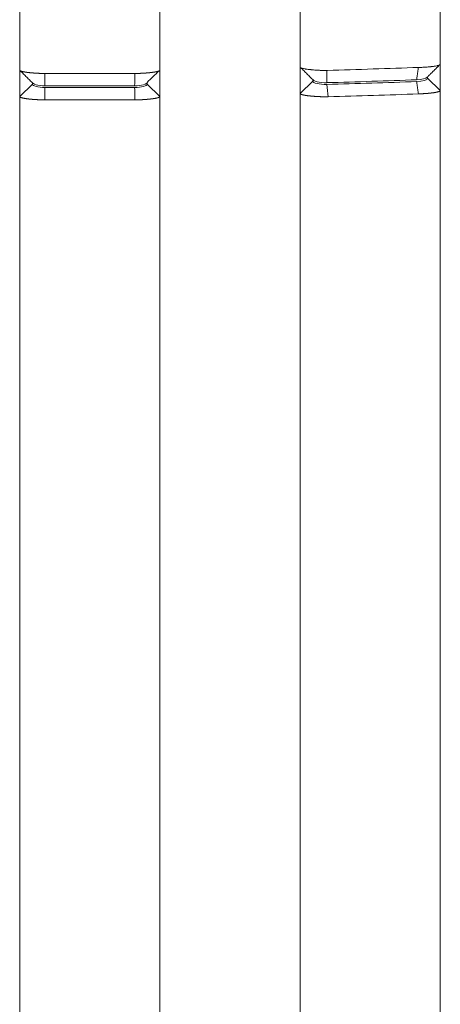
# Model space of a CAD drawing. Header units: millimetres. Extents: x 25069 to 61396, y 8621 to 21558.
# Tile 342 of 656: x 38324 to 38341, y 15861 to 15900. Entities that reach past the tile are written whole.
import ezdxf

# ---------------------------------------------------------------- set-up
doc = ezdxf.new("R2010")
doc.units = ezdxf.units.MM
doc.layers.add('10', color=7, linetype='Continuous')

msp = doc.modelspace()

# ---------------------------------------------------------------- linework, layer by layer
at = {"layer": '10', "color": 7, "linetype": 'Continuous', "lineweight": 18}
for p, q in [((38324.299, 15897.865), (38324.299, 15970.632)), ((38329.799, 15970.632), (38329.799, 15897.865)), ((38335.299, 15897.987), (38335.299, 15970.632)), ((38340.799, 15970.632), (38340.799, 15898.1)), ((38324.299, 15897.804), (38324.299, 15897.866)), ((38335.299, 15896.951), (38335.299, 15897.987)), ((38340.799, 15898.1), (38340.799, 15897.065)), ((38335.799, 15897.434), (38335.299, 15896.951)), ((38335.799, 15897.504), (38335.799, 15897.434)), ((38340.299, 15897.548), (38340.299, 15897.599)), ((38340.299, 15897.548), (38340.799, 15897.065)), ((38324.299, 15896.83), (38324.799, 15897.313)), ((38324.799, 15897.365), (38324.799, 15897.313)), ((38329.299, 15897.313), (38329.299, 15897.383)), ((38329.299, 15897.313), (38329.799, 15896.83)), ((38340.799, 15897.065), (38340.799, 15779.732)), ((38324.299, 15896.83), (38324.299, 15896.9)), ((38324.299, 15779.732), (38324.299, 15896.83)), ((38329.799, 15896.9), (38329.799, 15896.83)), ((38329.799, 15896.83), (38329.799, 15779.732)), ((38335.299, 15779.732), (38335.299, 15896.951))]:
    msp.add_line(p, q, dxfattribs=at)
at = {"layer": '10', "color": 7, "linetype": 'Continuous', "lineweight": 13}
for p, q in [((38324.299, 15772.732), (38324.299, 15899.765)), ((38329.799, 15772.732), (38329.799, 15899.765)), ((38335.299, 15772.732), (38335.299, 15899.765)), ((38340.799, 15772.732), (38340.799, 15899.765))]:
    msp.add_line(p, q, dxfattribs=at)
at = {"layer": '10', "color": 7, "linetype": 'Continuous', "lineweight": 18}
for centre, major_axis, start_param, end_param in [((38327.008, 15920.358), (89.305, 0), 4.817157, 4.856909), ((38327.028, 15920.214), (-89.019, 0), 1.675672, 1.715553), ((38327.049, 15920.322), (89.168, 0), 4.692638, 4.732141), ((38327.049, 15920.179), (-88.882, 0), 1.550981, 1.590611)]:
    msp.add_ellipse(centre, major_axis=major_axis, ratio=0.258819, start_param=start_param, end_param=end_param, dxfattribs=at)
for points, knots in [([(38324.299, 15897.865), (38324.299, 15897.864), (38324.299, 15897.862), (38324.3, 15897.858), (38324.302, 15897.855), (38324.305, 15897.852), (38324.308, 15897.848), (38324.311, 15897.845), (38324.316, 15897.842), (38324.321, 15897.838), (38324.326, 15897.835), (38324.332, 15897.832), (38324.339, 15897.829), (38324.346, 15897.826), (38324.354, 15897.823), (38324.363, 15897.82), (38324.371, 15897.817), (38324.381, 15897.814), (38324.391, 15897.811), (38324.401, 15897.809), (38324.412, 15897.806), (38324.423, 15897.803), (38324.434, 15897.801), (38324.446, 15897.798), (38324.458, 15897.796), (38324.471, 15897.793), (38324.484, 15897.791), (38324.497, 15897.789), (38324.511, 15897.786), (38324.525, 15897.784), (38324.539, 15897.782), (38324.554, 15897.78), (38324.568, 15897.777), (38324.583, 15897.775), (38324.599, 15897.773), (38324.614, 15897.771), (38324.63, 15897.769), (38324.645, 15897.768), (38324.661, 15897.766), (38324.677, 15897.764), (38324.693, 15897.762), (38324.71, 15897.76), (38324.726, 15897.759), (38324.743, 15897.757), (38324.759, 15897.756), (38324.776, 15897.754), (38324.793, 15897.753), (38324.81, 15897.751), (38324.827, 15897.75), (38324.843, 15897.749), (38324.86, 15897.747), (38324.877, 15897.746), (38324.894, 15897.745), (38324.911, 15897.744), (38324.928, 15897.743), (38324.945, 15897.742), (38324.962, 15897.741), (38324.979, 15897.74), (38324.995, 15897.739), (38325.012, 15897.738), (38325.029, 15897.737), (38325.045, 15897.737), (38325.062, 15897.736), (38325.078, 15897.735), (38325.094, 15897.735), (38325.11, 15897.734), (38325.126, 15897.734), (38325.142, 15897.733), (38325.158, 15897.733), (38325.174, 15897.733), (38325.189, 15897.732), (38325.205, 15897.732), (38325.22, 15897.732), (38325.235, 15897.732), (38325.25, 15897.732), (38325.265, 15897.732), (38325.275, 15897.732), (38325.28, 15897.732)], [0, 0, 0, 0, 0.017264, 0.03442, 0.05147, 0.068413, 0.085249, 0.101979, 0.118602, 0.135118, 0.151527, 0.167829, 0.184025, 0.200115, 0.216097, 0.231973, 0.247743, 0.263405, 0.278962, 0.294411, 0.309755, 0.324991, 0.340122, 0.355145, 0.370063, 0.384874, 0.399579, 0.414177, 0.428669, 0.443055, 0.457334, 0.471507, 0.485575, 0.499535, 0.51339, 0.527139, 0.540782, 0.554318, 0.567749, 0.581073, 0.594292, 0.607405, 0.620411, 0.633313, 0.646108, 0.658797, 0.671381, 0.683859, 0.696232, 0.708499, 0.72066, 0.732716, 0.744667, 0.756512, 0.768252, 0.779886, 0.791416, 0.80284, 0.814159, 0.825373, 0.836482, 0.847486, 0.858385, 0.869179, 0.879869, 0.890453, 0.900934, 0.911309, 0.921581, 0.931748, 0.94181, 0.951768, 0.961623, 0.971373, 0.981019, 0.990561, 1, 1, 1, 1]), ([(38328.818, 15897.732), (38328.821, 15897.732), (38328.827, 15897.732), (38328.835, 15897.732), (38328.843, 15897.732), (38328.852, 15897.732), (38328.86, 15897.732), (38328.869, 15897.732), (38328.878, 15897.732), (38328.886, 15897.732), (38328.895, 15897.732), (38328.904, 15897.732), (38328.913, 15897.732), (38328.921, 15897.733), (38328.93, 15897.733), (38328.939, 15897.733), (38328.948, 15897.733), (38328.957, 15897.733), (38328.966, 15897.734), (38328.975, 15897.734), (38328.985, 15897.734), (38328.994, 15897.734), (38329.003, 15897.735), (38329.012, 15897.735), (38329.021, 15897.735), (38329.031, 15897.736), (38329.04, 15897.736), (38329.049, 15897.737), (38329.059, 15897.737), (38329.068, 15897.737), (38329.078, 15897.738), (38329.087, 15897.738), (38329.096, 15897.739), (38329.106, 15897.739), (38329.115, 15897.74), (38329.125, 15897.74), (38329.135, 15897.741), (38329.144, 15897.741), (38329.154, 15897.742), (38329.163, 15897.742), (38329.173, 15897.743), (38329.182, 15897.744), (38329.192, 15897.744), (38329.202, 15897.745), (38329.211, 15897.746), (38329.221, 15897.746), (38329.231, 15897.747), (38329.24, 15897.748), (38329.25, 15897.748), (38329.259, 15897.749), (38329.269, 15897.75), (38329.279, 15897.751), (38329.288, 15897.751), (38329.298, 15897.752), (38329.307, 15897.753), (38329.317, 15897.754), (38329.326, 15897.755), (38329.336, 15897.755), (38329.345, 15897.756), (38329.355, 15897.757), (38329.364, 15897.758), (38329.373, 15897.759), (38329.383, 15897.76), (38329.392, 15897.761), (38329.401, 15897.762), (38329.411, 15897.763), (38329.42, 15897.764), (38329.429, 15897.765), (38329.438, 15897.766), (38329.447, 15897.767), (38329.456, 15897.768), (38329.465, 15897.769), (38329.474, 15897.77), (38329.483, 15897.771), (38329.492, 15897.772), (38329.5, 15897.773), (38329.509, 15897.775), (38329.518, 15897.776), (38329.526, 15897.777), (38329.534, 15897.778), (38329.543, 15897.779), (38329.551, 15897.781), (38329.559, 15897.782), (38329.567, 15897.783), (38329.575, 15897.784), (38329.583, 15897.786), (38329.591, 15897.787), (38329.599, 15897.788), (38329.607, 15897.79), (38329.614, 15897.791), (38329.622, 15897.792), (38329.629, 15897.794), (38329.636, 15897.795), (38329.643, 15897.796), (38329.65, 15897.798), (38329.657, 15897.799), (38329.664, 15897.801), (38329.67, 15897.802), (38329.677, 15897.804), (38329.683, 15897.805), (38329.689, 15897.807), (38329.695, 15897.808), (38329.701, 15897.81), (38329.707, 15897.811), (38329.713, 15897.813), (38329.718, 15897.815), (38329.724, 15897.816), (38329.729, 15897.818), (38329.734, 15897.819), (38329.739, 15897.821), (38329.743, 15897.823), (38329.748, 15897.824), (38329.752, 15897.826), (38329.756, 15897.828), (38329.76, 15897.83), (38329.764, 15897.831), (38329.768, 15897.833), (38329.771, 15897.835), (38329.775, 15897.837), (38329.778, 15897.838), (38329.781, 15897.84), (38329.783, 15897.842), (38329.786, 15897.844), (38329.788, 15897.846), (38329.79, 15897.848), (38329.792, 15897.85), (38329.794, 15897.852), (38329.795, 15897.854), (38329.796, 15897.855), (38329.797, 15897.857), (38329.798, 15897.859), (38329.799, 15897.861), (38329.799, 15897.863), (38329.799, 15897.865), (38329.799, 15897.865)], [0, 0, 0, 0, 0.00535, 0.010734, 0.016151, 0.021601, 0.027085, 0.032603, 0.038154, 0.043739, 0.049358, 0.05501, 0.060695, 0.066415, 0.072168, 0.077954, 0.083775, 0.089629, 0.095517, 0.101438, 0.107394, 0.113383, 0.119406, 0.125462, 0.131553, 0.137677, 0.143835, 0.150027, 0.156253, 0.162513, 0.168806, 0.175134, 0.181495, 0.18789, 0.19432, 0.200783, 0.20728, 0.213811, 0.220376, 0.226975, 0.233608, 0.240275, 0.246975, 0.25371, 0.260479, 0.267282, 0.274119, 0.28099, 0.287896, 0.294835, 0.301808, 0.308815, 0.315857, 0.322932, 0.330042, 0.337186, 0.344364, 0.351576, 0.358822, 0.366102, 0.373416, 0.380765, 0.388148, 0.395565, 0.403016, 0.410501, 0.418021, 0.425574, 0.433162, 0.440784, 0.44844, 0.456131, 0.463856, 0.471615, 0.479408, 0.487236, 0.495097, 0.502993, 0.510924, 0.518888, 0.526887, 0.53492, 0.542987, 0.551089, 0.559225, 0.567395, 0.5756, 0.583839, 0.592112, 0.60042, 0.608762, 0.617138, 0.625548, 0.633993, 0.642473, 0.650986, 0.659534, 0.668117, 0.676733, 0.685384, 0.69407, 0.70279, 0.711544, 0.720332, 0.729155, 0.738013, 0.746905, 0.755831, 0.764791, 0.773786, 0.782816, 0.79188, 0.800978, 0.810111, 0.819278, 0.828479, 0.837715, 0.846986, 0.856291, 0.86563, 0.875004, 0.884412, 0.893855, 0.903332, 0.912844, 0.92239, 0.93197, 0.941585, 0.951235, 0.960919, 0.970638, 0.980391, 0.990178, 1, 1, 1, 1]), ([(38335.299, 15897.987), (38335.299, 15897.975), (38335.306, 15897.965), (38335.327, 15897.952), (38335.335, 15897.948), (38335.351, 15897.942), (38335.357, 15897.939), (38335.369, 15897.936), (38335.375, 15897.934), (38335.409, 15897.924), (38335.443, 15897.917), (38335.492, 15897.909), (38335.502, 15897.907), (38335.524, 15897.904), (38335.535, 15897.902), (38335.569, 15897.897), (38335.616, 15897.891), (38335.669, 15897.885), (38335.71, 15897.881), (38335.724, 15897.879), (38335.752, 15897.876), (38335.767, 15897.875), (38335.841, 15897.868), (38335.903, 15897.863), (38335.999, 15897.857), (38336.032, 15897.856), (38336.083, 15897.853), (38336.1, 15897.853), (38336.134, 15897.852), (38336.151, 15897.851), (38336.202, 15897.85), (38336.237, 15897.85), (38336.288, 15897.85), (38336.306, 15897.851), (38336.34, 15897.851), (38336.358, 15897.852), (38336.375, 15897.852)], [0, 0, 0, 0, 0.125, 0.125, 0.1875, 0.1875, 0.21875, 0.21875, 0.25, 0.25, 0.375, 0.375, 0.40625, 0.40625, 0.4375, 0.4375, 0.5, 0.5625, 0.5625, 0.59375, 0.59375, 0.625, 0.625, 0.75, 0.75, 0.8125, 0.8125, 0.84375, 0.84375, 0.875, 0.875, 0.9375, 0.9375, 0.96875, 0.96875, 1, 1, 1, 1]), ([(38339.938, 15897.968), (38339.953, 15897.968), (38339.968, 15897.968), (38339.998, 15897.968), (38340.042, 15897.969), (38340.114, 15897.971), (38340.17, 15897.974), (38340.225, 15897.978), (38340.252, 15897.98), (38340.331, 15897.986), (38340.38, 15897.991), (38340.438, 15897.998), (38340.45, 15897.999), (38340.472, 15898.002), (38340.483, 15898.004), (38340.516, 15898.008), (38340.536, 15898.011), (38340.595, 15898.02), (38340.629, 15898.026), (38340.667, 15898.034), (38340.675, 15898.036), (38340.689, 15898.039), (38340.709, 15898.044), (38340.738, 15898.053), (38340.756, 15898.06), (38340.772, 15898.067), (38340.778, 15898.071), (38340.794, 15898.083), (38340.799, 15898.091), (38340.799, 15898.1)], [0, 0, 0, 0, 0.03125, 0.03125, 0.0625, 0.125, 0.1875, 0.1875, 0.25, 0.25, 0.375, 0.375, 0.40625, 0.40625, 0.4375, 0.4375, 0.5, 0.5, 0.625, 0.625, 0.65625, 0.65625, 0.6875, 0.75, 0.8125, 0.8125, 0.875, 0.875, 1, 1, 1, 1]), ([(38340.799, 15897.065), (38340.799, 15897.064), (38340.799, 15897.063), (38340.799, 15897.061), (38340.798, 15897.059), (38340.797, 15897.057), (38340.796, 15897.055), (38340.795, 15897.053), (38340.793, 15897.051), (38340.792, 15897.049), (38340.79, 15897.047), (38340.787, 15897.045), (38340.785, 15897.043), (38340.782, 15897.041), (38340.78, 15897.039), (38340.777, 15897.037), (38340.773, 15897.035), (38340.77, 15897.033), (38340.766, 15897.032), (38340.762, 15897.03), (38340.758, 15897.028), (38340.754, 15897.026), (38340.75, 15897.025), (38340.745, 15897.023), (38340.741, 15897.021), (38340.736, 15897.019), (38340.731, 15897.018), (38340.726, 15897.016), (38340.72, 15897.014), (38340.715, 15897.013), (38340.709, 15897.011), (38340.703, 15897.009), (38340.697, 15897.008), (38340.691, 15897.006), (38340.685, 15897.005), (38340.678, 15897.003), (38340.672, 15897.002), (38340.665, 15897), (38340.658, 15896.999), (38340.651, 15896.997), (38340.644, 15896.996), (38340.637, 15896.994), (38340.63, 15896.993), (38340.623, 15896.991), (38340.615, 15896.99), (38340.608, 15896.989), (38340.6, 15896.987), (38340.592, 15896.986), (38340.584, 15896.985), (38340.576, 15896.983), (38340.568, 15896.982), (38340.56, 15896.981), (38340.552, 15896.979), (38340.544, 15896.978), (38340.535, 15896.977), (38340.527, 15896.976), (38340.518, 15896.975), (38340.51, 15896.973), (38340.501, 15896.972), (38340.492, 15896.971), (38340.484, 15896.97), (38340.475, 15896.969), (38340.466, 15896.968), (38340.457, 15896.967), (38340.448, 15896.966), (38340.439, 15896.965), (38340.43, 15896.964), (38340.421, 15896.962), (38340.412, 15896.961), (38340.402, 15896.961), (38340.393, 15896.96), (38340.384, 15896.959), (38340.375, 15896.958), (38340.366, 15896.957), (38340.356, 15896.956), (38340.347, 15896.955), (38340.338, 15896.954), (38340.328, 15896.953), (38340.319, 15896.952), (38340.31, 15896.952), (38340.3, 15896.951), (38340.291, 15896.95), (38340.281, 15896.949), (38340.272, 15896.948), (38340.263, 15896.948), (38340.253, 15896.947), (38340.244, 15896.946), (38340.234, 15896.946), (38340.225, 15896.945), (38340.216, 15896.944), (38340.206, 15896.944), (38340.197, 15896.943), (38340.188, 15896.942), (38340.178, 15896.942), (38340.169, 15896.941), (38340.16, 15896.941), (38340.151, 15896.94), (38340.141, 15896.94), (38340.132, 15896.939), (38340.123, 15896.939), (38340.114, 15896.938), (38340.105, 15896.938), (38340.096, 15896.937), (38340.087, 15896.937), (38340.078, 15896.936), (38340.069, 15896.936), (38340.06, 15896.936), (38340.051, 15896.935), (38340.042, 15896.935), (38340.033, 15896.935), (38340.024, 15896.934), (38340.015, 15896.934), (38340.007, 15896.934), (38339.998, 15896.934), (38339.989, 15896.933), (38339.981, 15896.933), (38339.972, 15896.933), (38339.964, 15896.933), (38339.955, 15896.933), (38339.947, 15896.932), (38339.941, 15896.932), (38339.938, 15896.932)], [0, 0, 0, 0, 0.010955, 0.021866, 0.032734, 0.043559, 0.05434, 0.065078, 0.075772, 0.086423, 0.097031, 0.107595, 0.118116, 0.128593, 0.139027, 0.149418, 0.159765, 0.170069, 0.180329, 0.190546, 0.20072, 0.21085, 0.220937, 0.23098, 0.24098, 0.250937, 0.260851, 0.270721, 0.280548, 0.290331, 0.300071, 0.309768, 0.319421, 0.329031, 0.338598, 0.348122, 0.357602, 0.367039, 0.376432, 0.385783, 0.39509, 0.404353, 0.413574, 0.422751, 0.431885, 0.440975, 0.450023, 0.459027, 0.467988, 0.476905, 0.48578, 0.494611, 0.503399, 0.512143, 0.520845, 0.529503, 0.538118, 0.54669, 0.555219, 0.563704, 0.572147, 0.580546, 0.588902, 0.597215, 0.605484, 0.613711, 0.621894, 0.630035, 0.638132, 0.646186, 0.654197, 0.662165, 0.670089, 0.677971, 0.68581, 0.693605, 0.701358, 0.709067, 0.716734, 0.724357, 0.731937, 0.739475, 0.746969, 0.75442, 0.761829, 0.769194, 0.776517, 0.783796, 0.791033, 0.798226, 0.805377, 0.812485, 0.819549, 0.826571, 0.83355, 0.840487, 0.84738, 0.854231, 0.861038, 0.867803, 0.874525, 0.881205, 0.887841, 0.894435, 0.900986, 0.907494, 0.91396, 0.920382, 0.926762, 0.9331, 0.939395, 0.945647, 0.951856, 0.958023, 0.964148, 0.970229, 0.976269, 0.982265, 0.988219, 0.994131, 1, 1, 1, 1]), ([(38325.28, 15896.696), (38325.275, 15896.696), (38325.265, 15896.696), (38325.25, 15896.696), (38325.235, 15896.696), (38325.22, 15896.697), (38325.205, 15896.697), (38325.189, 15896.697), (38325.174, 15896.697), (38325.158, 15896.698), (38325.142, 15896.698), (38325.126, 15896.699), (38325.11, 15896.699), (38325.094, 15896.7), (38325.078, 15896.7), (38325.062, 15896.701), (38325.045, 15896.701), (38325.029, 15896.702), (38325.012, 15896.703), (38324.995, 15896.704), (38324.979, 15896.705), (38324.962, 15896.706), (38324.945, 15896.707), (38324.928, 15896.708), (38324.911, 15896.709), (38324.894, 15896.71), (38324.877, 15896.711), (38324.86, 15896.712), (38324.843, 15896.713), (38324.827, 15896.715), (38324.81, 15896.716), (38324.793, 15896.717), (38324.776, 15896.719), (38324.759, 15896.72), (38324.743, 15896.722), (38324.726, 15896.724), (38324.71, 15896.725), (38324.693, 15896.727), (38324.677, 15896.729), (38324.661, 15896.73), (38324.645, 15896.732), (38324.63, 15896.734), (38324.614, 15896.736), (38324.599, 15896.738), (38324.583, 15896.74), (38324.568, 15896.742), (38324.554, 15896.744), (38324.539, 15896.746), (38324.525, 15896.749), (38324.511, 15896.751), (38324.497, 15896.753), (38324.484, 15896.756), (38324.471, 15896.758), (38324.458, 15896.76), (38324.446, 15896.763), (38324.434, 15896.766), (38324.423, 15896.768), (38324.412, 15896.771), (38324.401, 15896.773), (38324.391, 15896.776), (38324.381, 15896.779), (38324.371, 15896.782), (38324.363, 15896.785), (38324.354, 15896.788), (38324.346, 15896.791), (38324.339, 15896.794), (38324.332, 15896.797), (38324.326, 15896.8), (38324.321, 15896.803), (38324.316, 15896.806), (38324.311, 15896.81), (38324.308, 15896.813), (38324.305, 15896.816), (38324.302, 15896.82), (38324.3, 15896.823), (38324.299, 15896.827), (38324.299, 15896.829), (38324.299, 15896.83)], [0, 0, 0, 0, 0.009439, 0.018981, 0.028627, 0.038377, 0.048232, 0.05819, 0.068252, 0.078419, 0.088691, 0.099066, 0.109547, 0.120132, 0.130821, 0.141615, 0.152514, 0.163518, 0.174627, 0.185841, 0.19716, 0.208584, 0.220114, 0.231748, 0.243488, 0.255333, 0.267284, 0.27934, 0.291501, 0.303768, 0.316141, 0.328619, 0.341203, 0.353892, 0.366688, 0.379589, 0.392595, 0.405708, 0.418927, 0.432251, 0.445682, 0.459219, 0.472861, 0.48661, 0.500465, 0.514426, 0.528493, 0.542666, 0.556945, 0.571331, 0.585823, 0.600421, 0.615126, 0.629937, 0.644855, 0.659878, 0.675009, 0.690245, 0.705589, 0.721038, 0.736595, 0.752258, 0.768027, 0.783903, 0.799886, 0.815975, 0.832171, 0.848473, 0.864883, 0.881399, 0.898021, 0.914751, 0.931587, 0.94853, 0.96558, 0.982736, 1, 1, 1, 1]), ([(38329.799, 15896.83), (38329.799, 15896.83), (38329.799, 15896.828), (38329.799, 15896.826), (38329.798, 15896.824), (38329.797, 15896.822), (38329.796, 15896.82), (38329.795, 15896.818), (38329.794, 15896.816), (38329.792, 15896.814), (38329.79, 15896.812), (38329.788, 15896.811), (38329.786, 15896.809), (38329.783, 15896.807), (38329.781, 15896.805), (38329.778, 15896.803), (38329.775, 15896.801), (38329.771, 15896.8), (38329.768, 15896.798), (38329.764, 15896.796), (38329.76, 15896.794), (38329.756, 15896.793), (38329.752, 15896.791), (38329.748, 15896.789), (38329.743, 15896.787), (38329.739, 15896.786), (38329.734, 15896.784), (38329.729, 15896.782), (38329.724, 15896.781), (38329.718, 15896.779), (38329.713, 15896.778), (38329.707, 15896.776), (38329.701, 15896.775), (38329.695, 15896.773), (38329.689, 15896.771), (38329.683, 15896.77), (38329.677, 15896.768), (38329.67, 15896.767), (38329.664, 15896.765), (38329.657, 15896.764), (38329.65, 15896.763), (38329.643, 15896.761), (38329.636, 15896.76), (38329.629, 15896.758), (38329.622, 15896.757), (38329.614, 15896.756), (38329.607, 15896.754), (38329.599, 15896.753), (38329.591, 15896.752), (38329.583, 15896.75), (38329.575, 15896.749), (38329.567, 15896.748), (38329.559, 15896.746), (38329.551, 15896.745), (38329.543, 15896.744), (38329.534, 15896.743), (38329.526, 15896.742), (38329.518, 15896.74), (38329.509, 15896.739), (38329.5, 15896.738), (38329.492, 15896.737), (38329.483, 15896.736), (38329.474, 15896.735), (38329.465, 15896.734), (38329.456, 15896.733), (38329.447, 15896.732), (38329.438, 15896.731), (38329.429, 15896.73), (38329.42, 15896.729), (38329.411, 15896.728), (38329.401, 15896.727), (38329.392, 15896.726), (38329.383, 15896.725), (38329.373, 15896.724), (38329.364, 15896.723), (38329.355, 15896.722), (38329.345, 15896.721), (38329.336, 15896.72), (38329.326, 15896.719), (38329.317, 15896.718), (38329.307, 15896.718), (38329.298, 15896.717), (38329.288, 15896.716), (38329.279, 15896.715), (38329.269, 15896.714), (38329.259, 15896.714), (38329.25, 15896.713), (38329.24, 15896.712), (38329.231, 15896.712), (38329.221, 15896.711), (38329.211, 15896.71), (38329.202, 15896.71), (38329.192, 15896.709), (38329.182, 15896.708), (38329.173, 15896.708), (38329.163, 15896.707), (38329.154, 15896.707), (38329.144, 15896.706), (38329.135, 15896.705), (38329.125, 15896.705), (38329.115, 15896.704), (38329.106, 15896.704), (38329.096, 15896.703), (38329.087, 15896.703), (38329.078, 15896.703), (38329.068, 15896.702), (38329.059, 15896.702), (38329.049, 15896.701), (38329.04, 15896.701), (38329.031, 15896.701), (38329.021, 15896.7), (38329.012, 15896.7), (38329.003, 15896.7), (38328.994, 15896.699), (38328.985, 15896.699), (38328.975, 15896.699), (38328.966, 15896.698), (38328.957, 15896.698), (38328.948, 15896.698), (38328.939, 15896.698), (38328.93, 15896.697), (38328.921, 15896.697), (38328.913, 15896.697), (38328.904, 15896.697), (38328.895, 15896.697), (38328.886, 15896.697), (38328.878, 15896.697), (38328.869, 15896.696), (38328.86, 15896.696), (38328.852, 15896.696), (38328.843, 15896.696), (38328.835, 15896.696), (38328.827, 15896.696), (38328.821, 15896.696), (38328.818, 15896.696)], [0, 0, 0, 0, 0.009822, 0.019609, 0.029362, 0.039081, 0.048765, 0.058415, 0.06803, 0.07761, 0.087156, 0.096668, 0.106145, 0.115588, 0.124996, 0.13437, 0.143709, 0.153014, 0.162285, 0.171521, 0.180722, 0.189889, 0.199022, 0.20812, 0.217184, 0.226214, 0.235209, 0.244169, 0.253095, 0.261987, 0.270845, 0.279668, 0.288456, 0.29721, 0.30593, 0.314616, 0.323267, 0.331883, 0.340466, 0.349014, 0.357527, 0.366007, 0.374452, 0.382862, 0.391238, 0.39958, 0.407888, 0.416161, 0.4244, 0.432605, 0.440775, 0.448911, 0.457013, 0.46508, 0.473113, 0.481112, 0.489076, 0.497007, 0.504903, 0.512764, 0.520592, 0.528385, 0.536144, 0.543869, 0.55156, 0.559216, 0.566838, 0.574426, 0.581979, 0.589499, 0.596984, 0.604435, 0.611852, 0.619235, 0.626584, 0.633898, 0.641178, 0.648424, 0.655636, 0.662814, 0.669958, 0.677068, 0.684143, 0.691185, 0.698192, 0.705165, 0.712104, 0.71901, 0.725881, 0.732718, 0.739521, 0.74629, 0.753025, 0.759725, 0.766392, 0.773025, 0.779624, 0.786189, 0.79272, 0.799217, 0.80568, 0.81211, 0.818505, 0.824866, 0.831194, 0.837487, 0.843747, 0.849973, 0.856165, 0.862323, 0.868447, 0.874538, 0.880594, 0.886617, 0.892606, 0.898562, 0.904483, 0.910371, 0.916225, 0.922046, 0.927832, 0.933585, 0.939305, 0.94499, 0.950642, 0.956261, 0.961846, 0.967397, 0.972915, 0.978399, 0.983849, 0.989266, 0.99465, 1, 1, 1, 1]), ([(38336.4, 15896.818), (38336.395, 15896.818), (38336.384, 15896.818), (38336.368, 15896.818), (38336.352, 15896.817), (38336.335, 15896.817), (38336.318, 15896.817), (38336.301, 15896.817), (38336.284, 15896.817), (38336.267, 15896.818), (38336.25, 15896.818), (38336.232, 15896.818), (38336.215, 15896.818), (38336.197, 15896.819), (38336.179, 15896.819), (38336.161, 15896.819), (38336.142, 15896.82), (38336.124, 15896.821), (38336.106, 15896.821), (38336.087, 15896.822), (38336.069, 15896.823), (38336.05, 15896.823), (38336.031, 15896.824), (38336.012, 15896.825), (38335.993, 15896.826), (38335.974, 15896.827), (38335.956, 15896.828), (38335.937, 15896.829), (38335.918, 15896.83), (38335.899, 15896.832), (38335.88, 15896.833), (38335.861, 15896.834), (38335.842, 15896.836), (38335.823, 15896.837), (38335.804, 15896.839), (38335.786, 15896.84), (38335.767, 15896.842), (38335.749, 15896.843), (38335.73, 15896.845), (38335.712, 15896.847), (38335.694, 15896.849), (38335.676, 15896.851), (38335.658, 15896.853), (38335.641, 15896.855), (38335.624, 15896.857), (38335.607, 15896.859), (38335.59, 15896.861), (38335.574, 15896.863), (38335.557, 15896.865), (38335.541, 15896.868), (38335.526, 15896.87), (38335.511, 15896.873), (38335.496, 15896.875), (38335.481, 15896.878), (38335.467, 15896.88), (38335.454, 15896.883), (38335.441, 15896.886), (38335.428, 15896.888), (38335.416, 15896.891), (38335.404, 15896.894), (38335.393, 15896.897), (38335.382, 15896.9), (38335.372, 15896.903), (38335.362, 15896.906), (38335.353, 15896.909), (38335.345, 15896.912), (38335.337, 15896.916), (38335.33, 15896.919), (38335.324, 15896.922), (38335.318, 15896.926), (38335.313, 15896.929), (38335.309, 15896.933), (38335.305, 15896.936), (38335.303, 15896.94), (38335.301, 15896.944), (38335.299, 15896.948), (38335.299, 15896.95), (38335.299, 15896.951)], [0, 0, 0, 0, 0.009565, 0.019229, 0.028994, 0.038859, 0.048824, 0.05889, 0.069056, 0.079323, 0.089691, 0.100159, 0.110729, 0.121399, 0.132171, 0.143043, 0.154017, 0.165093, 0.17627, 0.187548, 0.198928, 0.21041, 0.221993, 0.233678, 0.245465, 0.257354, 0.269345, 0.281438, 0.293633, 0.305931, 0.31833, 0.330832, 0.343437, 0.356143, 0.368952, 0.381864, 0.394878, 0.407995, 0.421214, 0.434537, 0.447962, 0.461489, 0.47512, 0.488853, 0.50269, 0.516629, 0.530671, 0.544816, 0.559065, 0.573416, 0.587871, 0.602429, 0.61709, 0.631854, 0.646722, 0.661693, 0.676767, 0.691945, 0.707226, 0.72261, 0.738098, 0.75369, 0.769385, 0.785183, 0.801086, 0.817091, 0.833201, 0.849414, 0.865731, 0.882151, 0.898675, 0.915303, 0.932035, 0.94887, 0.96581, 0.982853, 1, 1, 1, 1])]:
    msp.add_open_spline(points, degree=3, knots=knots, dxfattribs=at)
for points, degree in [([(38324.33, 15897.831), (38324.822, 15897.341)], 1), ([(38329.765, 15897.832), (38329.61, 15897.682), (38329.454, 15897.532), (38329.299, 15897.383)], 3), ([(38335.328, 15897.956), (38335.824, 15897.46)], 1), ([(38336.35, 15897.85), (38336.35, 15897.69), (38336.35, 15897.53), (38336.35, 15897.371)], 3), ([(38336.375, 15897.853), (38337.566, 15897.885), (38338.754, 15897.924), (38339.938, 15897.968)], 3), ([(38339.938, 15897.968), (38339.869, 15897.485)], 1), ([(38340.284, 15897.584), (38340.539, 15897.837), (38340.793, 15898.084)], 2), ([(38325.28, 15897.732), (38325.283, 15897.57), (38325.286, 15897.409), (38325.29, 15897.249)], 3), ([(38325.28, 15897.732), (38326.459, 15897.726), (38327.639, 15897.726), (38328.818, 15897.732)], 3), ([(38328.818, 15897.732), (38328.809, 15897.249)], 1), ([(38336.347, 15897.37), (38336.064, 15897.361), (38335.791, 15897.427), (38335.799, 15897.504)], 3), ([(38335.799, 15897.434), (38335.791, 15897.358), (38336.064, 15897.291), (38336.347, 15897.301)], 3), ([(38340.285, 15897.584), (38340.235, 15897.533), (38340.068, 15897.491), (38339.869, 15897.485)], 3), ([(38339.869, 15897.415), (38340.109, 15897.423), (38340.304, 15897.483), (38340.299, 15897.548)], 3), ([(38339.869, 15897.415), (38339.938, 15896.932)], 1), ([(38325.288, 15897.249), (38325.025, 15897.248), (38324.793, 15897.312), (38324.799, 15897.383)], 3), ([(38324.799, 15897.313), (38324.793, 15897.243), (38325.025, 15897.179), (38325.288, 15897.179)], 3), ([(38325.28, 15896.696), (38325.29, 15897.179)], 1), ([(38328.809, 15897.179), (38328.818, 15896.696)], 1), ([(38329.299, 15897.383), (38329.306, 15897.312), (38329.073, 15897.248), (38328.81, 15897.249)], 3), ([(38328.81, 15897.179), (38329.073, 15897.179), (38329.306, 15897.243), (38329.299, 15897.313)], 3), ([(38336.35, 15897.301), (38336.367, 15897.14), (38336.383, 15896.979), (38336.4, 15896.818)], 3), ([(38328.818, 15896.696), (38327.639, 15896.69), (38326.459, 15896.69), (38325.28, 15896.696)], 3), ([(38339.938, 15896.932), (38338.762, 15896.888), (38337.583, 15896.85), (38336.4, 15896.818)], 3)]:
    msp.add_open_spline(points, degree=degree, dxfattribs=at)

doc.saveas('drawing.dxf')
